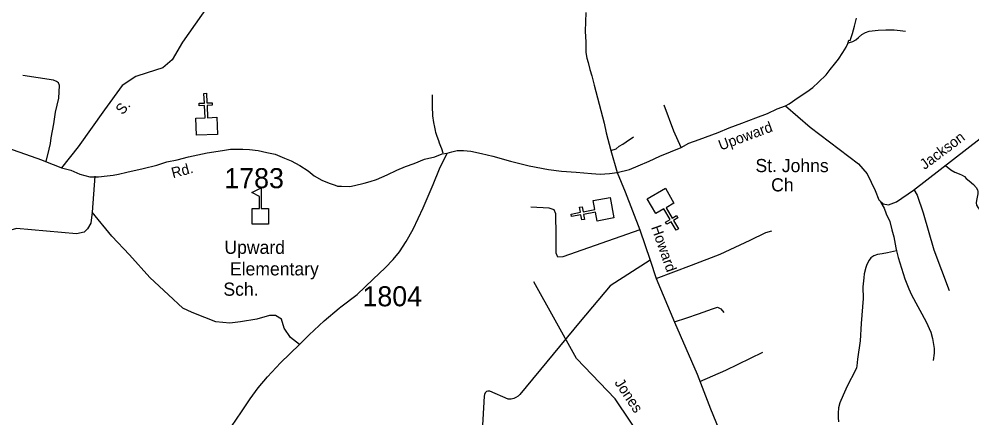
# Model space of a CAD drawing. Extents: x 884530 to 1028605, y 526725 to 653634.
# Drawn here: x 985963 to 991911, y 578536 to 581022 of the extents above; entities that cross this region are included whole.
import ezdxf

# ---------------------------------------------------------------- set-up
doc = ezdxf.new("R2010")
doc.units = 0
for name, color, linetype in [('Exist Cultural Church CELL', 7, 'Continuous'), ('Exist Cultural Church Label', 7, 'Continuous'), ('Exist Cultural Educational Facility Elementary CELL', 7, 'Continuous'), ('Exist Cultural Educational Facility High Label', 7, 'Continuous'), ('Exist Hydrographic Creek Single Shore', 7, 'Continuous'), ('Exist Hydrographic Creek Single Shore Label', 7, 'Continuous'), ('Exist Road Non-System Type 51', 7, 'Continuous'), ('Exist Road Secondary Type 51 Attributed', 7, 'Continuous'), ('Exist Road Secondary Type 51 Label', 7, 'Continuous'), ('Exist Road Secondary Type 51 Number Label', 7, 'Continuous')]:
    doc.layers.add(name, color=color, linetype=linetype)

msp = doc.modelspace()

# ---------------------------------------------------------------- linework, layer by layer
at = {"layer": 'Exist Cultural Church CELL'}
for points in [[(987066.5, 580404.1), (987123.4, 580406.7), (987120, 580482.8), (987088, 580481.4), (987087.3, 580497.3), (987119.3, 580498.8), (987116.6, 580558.8), (987132.6, 580559.6), (987135.3, 580499.5), (987167.2, 580500.9), (987168, 580484.9), (987136, 580483.5), (987139.4, 580407.4), (987197, 580409.9), (987201.8, 580303.6), (987071.3, 580297.7)], [(990050.6, 579875.2), (990001.5, 579846.4), (990039.8, 579780.6), (990067.5, 579796.8), (990075.5, 579783), (990047.9, 579766.8), (990078.2, 579714.9), (990064.3, 579706.8), (990034, 579758.8), (990006.4, 579742.6), (989998.3, 579756.4), (990026, 579772.6), (989987.6, 579838.3), (989937.8, 579809.4), (989884.1, 579901.3), (989996.9, 579967.2)], [(989571.4, 579762.7), (989560.8, 579818.6), (989485.9, 579804.6), (989491.8, 579773.1), (989476.1, 579770.2), (989470.2, 579801.6), (989411.1, 579790.6), (989408.2, 579806.3), (989467.3, 579817.4), (989461.4, 579848.8), (989477.1, 579851.8), (989483, 579820.3), (989557.8, 579834.4), (989547.3, 579891), (989651.9, 579910.6), (989676, 579782.3)]]:
    msp.add_lwpolyline(points, close=True, dxfattribs=at)
at = {"layer": 'Exist Cultural Educational Facility Elementary CELL'}
msp.add_lwpolyline([(987417.7, 579743), (987417.7, 579840.9), (987463.7, 579840.9), (987463.7, 579916), (987416.7, 579940.2), (987473.3, 579969.4), (987473.3, 579840.9), (987519.4, 579840.9), (987519.4, 579743)], close=True, dxfattribs=at)
at = {"layer": 'Exist Hydrographic Creek Single Shore'}
msp.add_lwpolyline([(992705.1, 577268), (992574.5, 577244.5), (992033.9, 577147), (991859.4, 577163.6), (991611.6, 577230.9), (991297.1, 577346), (991028.7, 577498.7), (990671, 577761.9), (990170.5, 578238), (989866.9, 578382), (989684.5, 578654.7), (989443, 578905.7), (989176, 579383.7)], dxfattribs=at)
at = {"layer": 'Exist Road Non-System Type 51'}
for points in [[(991140.2, 580874.3), (991168.1, 580882.2), (991186.2, 580893.9), (991203.6, 580908), (991223.8, 580927.1), (991246.4, 580939.3), (991268.2, 580947.3), (991324.4, 580954.1), (991372.7, 580955.8), (991426.1, 580954.6), (991463.1, 580951.8), (991495.2, 580946.7)], [(986132.4, 580134.9), (986150.8, 580212.1), (986158.5, 580246.9), (986164, 580282.7), (986179.1, 580369.7), (986191, 580441.4), (986210.6, 580528.4), (986216, 580607.7), (986208.5, 580624), (986195.4, 580632.7), (986178.1, 580641.4), (985985.7, 580670.7)], [(988610.7, 580186.9), (988601.1, 580212.5), (988595, 580227.3), (988587.7, 580249.3), (988582.3, 580263.5), (988573, 580289.7), (988565, 580314.6), (988561.9, 580326.9), (988557.3, 580348.4), (988552.7, 580377.8), (988545, 580418.9), (988543.1, 580479.1), (988543.1, 580550.7)], [(990095.2, 580222.4), (990050.3, 580322.6), (989988.8, 580484.8)], [(989655.7, 580202.3), (989689, 580214.3), (989709.4, 580229), (989730.7, 580242.2), (989752.9, 580256.9), (989797.7, 580287.5)], [(991746, 580109.4), (991778, 580083), (991804.8, 580068.6), (991830.8, 580056.5), (991848.7, 580048.6), (991864.1, 580040.1), (991875.2, 580029), (991892.6, 580013.2), (991919.6, 579990.4), (991936.5, 579973), (991944.5, 579957.7), (991948.2, 579946.6), (991947.7, 579931.7), (991938.6, 579892.1), (991937, 579876.3), (991939.7, 579862), (991949.2, 579845.6), (991985.6, 579799.1), (992036.4, 579756.6)], [(986436.2, 580043.7), (986418.3, 579818), (986410.3, 579750.7), (986390, 579713.5), (986369.6, 579693.1), (986322.2, 579683), (985945.8, 579716.8), (985911.8, 579706.7), (985888.1, 579689.7), (985871.1, 579662.6), (985864.3, 579625.2), (985820.3, 579367.5), (985759.2, 579092.8)], [(991548.8, 579960.6), (991568.5, 579923.7), (991606.1, 579814.4), (991672.3, 579583), (991767.9, 579330)], [(991338.7, 579889.7), (991341.2, 579879.7), (991362.2, 579843.1), (991375, 579807.7), (991397.6, 579760.4), (991410.5, 579707.5), (991422.9, 579664.5), (991435.6, 579596.7), (991439.5, 579576.6)], [(987713.3, 578992.6), (987656.7, 579037.9), (987617.1, 579094.5), (987600.1, 579151.1), (987563.3, 579173.8), (987526.5, 579173.8), (987447.2, 579151.1), (987345.3, 579134.2), (987277.4, 579125.7), (987191.1, 579135.6), (987121.7, 579162.5), (987042.4, 579193.6), (986985.8, 579219.1), (986895.3, 579304), (986779.2, 579411.6), (986651.8, 579553.2), (986541.4, 579669.3), (986418.3, 579818)], [(989838.7, 579708), (989357.8, 579540.8), (989325.7, 579538.6), (989314.9, 579562.2), (989314.9, 579706.1), (989312.8, 579774.8), (989312.8, 579807), (989302.1, 579832.7), (989272, 579843.5), (989158.2, 579849.9)], [(989940, 579405.7), (990160.3, 579488.6), (990339, 579555.7), (990525.6, 579643.7), (990625.1, 579692.5), (990661, 579701.5)], [(989901.2, 579518.6), (989653.3, 579358.9), (989464.8, 579135.9), (989089.5, 578681.2), (989078.9, 578670.9), (989064.2, 578662.7), (989050.5, 578656.4), (989035.4, 578652.4), (989016.6, 578651.6), (988900.9, 578702.5), (988889.9, 578703.2), (988880.5, 578700), (988872.6, 578691.1), (988868.2, 578682), (988865.4, 578670.6), (988852.7, 578453.1)], [(991439.5, 579576.6), (991384, 579565.5), (991350.5, 579558.5), (991320.9, 579554.1), (991298.7, 579546.7), (991279, 579532.9), (991268.7, 579519.1), (991258.8, 579500.3), (991252.2, 579484.9), (991248.8, 579473.9), (991238.7, 579433.7), (991235.6, 579409.6), (991230.3, 579352.3), (991232.3, 579281.1), (991219.1, 579124.7), (991212.5, 579015.6), (991197.2, 578902.1), (991193.1, 578861.4), (991189.4, 578847.1), (991184.5, 578833.6), (991132.2, 578733.6), (991107.9, 578678.5), (991086.9, 578630), (991078.1, 578599.2), (991076, 578565), (991074.9, 578537.5), (991078.1, 578512.1)], [(991439.5, 579576.6), (991450.9, 579535.1), (991492.8, 579403.4), (991516.5, 579339.7), (991533.7, 579303.4), (991625.9, 579135.5), (991654.7, 579070.7), (991664.3, 579030.7), (991674.2, 578968.2), (991674.5, 578939.1), (991668.5, 578894.4)], [(990054.4, 579134.2), (990130.4, 579158.8), (990204.2, 579185.5), (990290.5, 579216.3), (990323.3, 579226.5), (990343.8, 579216.3), (990362.3, 579193.7)], [(990212.5, 578762.6), (990374.6, 578832.5), (990604.8, 578945.1)]]:
    msp.add_lwpolyline(points, dxfattribs=at)
at = {"layer": 'Exist Road Secondary Type 51 Attributed'}
for points in [[(987223.3, 581252.2), (987140.7, 581102.4), (986983, 580877.7), (986918, 580768.9), (986860.2, 580719.3), (986763.3, 580687.4), (986691.7, 580664.3), (986606.7, 580608.8), (986495.6, 580456.3), (986331.5, 580225.9), (986227.5, 580095.6)], [(989501.2, 581063), (989497.1, 580947), (989500.7, 580878.9), (989500.6, 580814.9), (989507.3, 580778.6), (989514.4, 580752.2), (989524.9, 580708), (989537.5, 580667.5), (989553.5, 580610.8), (989615.7, 580374), (989627.7, 580313.3), (989655.7, 580202.3), (989696.2, 580065)], [(990746, 580480.4), (990768.8, 580493), (990825.8, 580533.7), (990879.1, 580568.9), (990918, 580595.7), (990953.2, 580628.7), (991000.7, 580675.2), (991026.4, 580707.8), (991053.1, 580741), (991078.2, 580772.1), (991105.6, 580813.4), (991124.7, 580846.6), (991135.5, 580870.2), (991142.3, 580890.1), (991151.3, 580887.7), (991164.9, 580933.3), (991176.7, 580977.4), (991190.3, 581027)], [(984995.9, 580538.5), (985062.1, 580509.9), (985147, 580480.6), (985247.6, 580443.2), (985388.7, 580393.9), (985558.8, 580333.7), (985675.9, 580293.9), (985828.3, 580240.4), (986003.4, 580180.7), (986103.3, 580143.9), (986126.9, 580135), (986223.6, 580097.6), (986227.5, 580095.6)], [(989696.2, 580065), (989772.5, 580085.2), (989827.1, 580107.3), (989896.1, 580135.5), (989961.8, 580166.7), (990095.2, 580222.4), (990143.4, 580248.2), (990208.3, 580271.9), (990325.8, 580315.9), (990395, 580343.6), (990474, 580372.8), (990561.1, 580405.8), (990635.5, 580433.3), (990694.8, 580462), (990746, 580480.4)], [(990746, 580480.4), (990901.6, 580349.3), (991202.5, 580119.9), (991255.7, 580058.4), (991306.9, 579953.9), (991329.4, 579894.5), (991356, 579870), (991390.8, 579863.8), (991439.9, 579882.2), (991546.4, 579956), (991963.1, 580277.8), (992104.4, 580378.2), (992202.6, 580400.7), (992294.8, 580384.3), (992397.1, 580324.9), (992805.7, 579983.5), (993165.3, 579715.6), (993439.6, 579531.3), (993644.3, 579373.5), (993773.2, 579156.4), (993911.9, 578881.1), (994032.7, 578518.6)], [(986227.5, 580095.6), (986285, 580079.6), (986341.5, 580056.2), (986404.4, 580038.5), (986420.4, 580037.9), (986458.9, 580039.6), (986512.6, 580044.2), (986550.9, 580049.1), (986582.4, 580054.7), (986634.8, 580066.8), (986737.6, 580089.8), (986822.5, 580110.9), (986885, 580131.2), (986949.5, 580145.1), (987020.9, 580163.1), (987135.9, 580189.2), (987233.5, 580202.9), (987281.6, 580211.3), (987321.9, 580211.1), (987359.5, 580211.1), (987401.7, 580208.1), (987455.9, 580203.6), (987509, 580190.6), (987560.8, 580179), (987619.9, 580155.4), (987660.6, 580138.8), (987714.7, 580108.7), (987767.4, 580075.6), (987805.8, 580044.1), (987852.9, 580018.6), (987899.3, 579999), (987936.9, 579986.9), (987950.4, 579980.9), (987974.5, 579980.9), (988027.1, 579977.8), (988057.4, 579984.6), (988117.5, 579998.8), (988153.7, 580009.4), (988194.7, 580023), (988259.7, 580050.9), (988320.5, 580079.3), (988375.4, 580103.4), (988429.5, 580122.5), (988494, 580148.7), (988558.6, 580164.4), (988603.9, 580182.7), (988635.7, 580187.3)], [(987288.5, 578481.7), (987351.6, 578573.7), (987404.4, 578653.8), (987454.8, 578724), (987513.4, 578792.1), (987594.4, 578879.5), (987713.3, 578992.6), (987774.5, 579053.3), (987867.5, 579140.3), (987960.3, 579219), (987970.7, 579228.6), (988073.5, 579305.2), (988172.8, 579399.8), (988247.3, 579471.3), (988297.1, 579523.5), (988336.7, 579570.1), (988379, 579634.7), (988423.8, 579713.2), (988484.5, 579845.3), (988546.9, 579991.5), (988587.6, 580089.4), (988635.7, 580187.3)], [(988635.7, 580187.3), (988664.8, 580194.2), (988697.4, 580202.3), (988737.4, 580203.9), (988783.1, 580198.4), (988848.8, 580184.9), (988920.3, 580168.3), (989030.1, 580136.1), (989146.6, 580107.4), (989267.4, 580084.9), (989349.2, 580074.3), (989440.3, 580067.5), (989536.2, 580060.3), (989589.4, 580056.2), (989648.6, 580059.1), (989696.2, 580065)], [(989696.2, 580065), (989746.3, 579945.3), (989838.7, 579708), (989901.2, 579518.6), (989940, 579405.7), (990054.9, 579132.9), (990195.4, 578808.6), (990278, 578592), (990383, 578338.6)]]:
    msp.add_lwpolyline(points, dxfattribs=at)

# ---------------------------------------------------------------- texts
at = {"layer": 'Exist Cultural Church Label'}
for s, p in [('St. Johns', (990559.4, 580068)), ('Ch', (990657.4, 579947.8))]:
    msp.add_text(s, height=82.02, dxfattribs=at).set_placement(p)
at = {"layer": 'Exist Cultural Educational Facility High Label'}
for s, p in [('Upward', (987244.7, 579558.4)), ('Elementary', (987279.1, 579424.1)), ('Sch.', (987238.1, 579297.3))]:
    msp.add_text(s, height=82.02, dxfattribs=at).set_placement(p)
at = {"layer": 'Exist Hydrographic Creek Single Shore Label'}
msp.add_text('Jones', height=65.62, rotation=303.76955, dxfattribs=at).set_placement((989676.8, 578754.8))
msp.add_text('Jones', height=65.62, rotation=303.76955, dxfattribs=at).set_placement((989676.8, 578754.8))
at = {"layer": 'Exist Road Secondary Type 51 Label'}
for s, rotation, p in [('S.', 49.43282, (986608.7, 580421.2)), ('Upoward', 20.29558, (990343, 580201.9)), ('Jackson', 36.76568, (991615.4, 580080.3)), ('Rd.', 14.87644, (986923.3, 580029.8)), ('Howard', 289.29785, (989907.1, 579724.4))]:
    msp.add_text(s, height=65.62, rotation=rotation, dxfattribs=at).set_placement(p)
at = {"layer": 'Exist Road Secondary Type 51 Number Label'}
for s, p in [('1783', (987244.1, 579967.9)), ('1804', (988106.3, 579231.6))]:
    msp.add_text(s, height=125, dxfattribs=at).set_placement(p)

doc.saveas('drawing.dxf')
